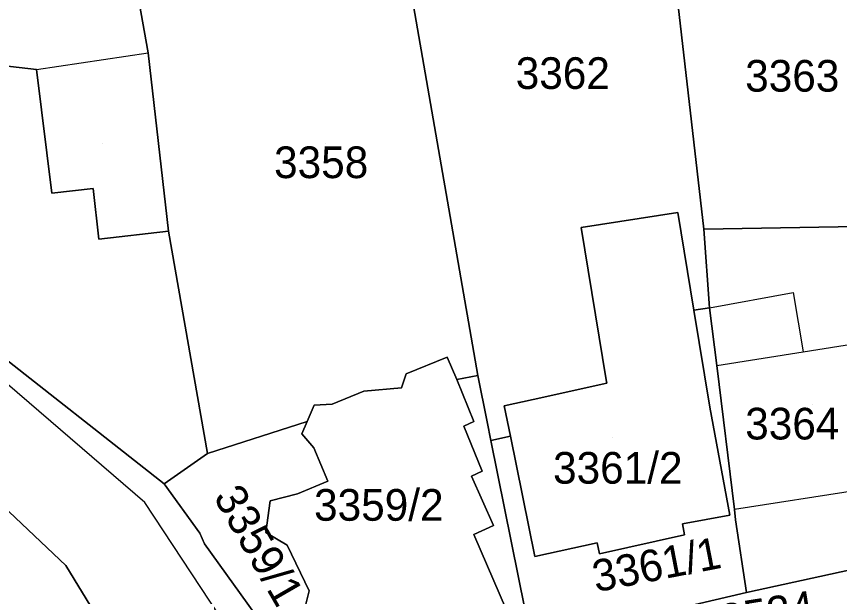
# Model space of a CAD drawing. Extents: x -262657 to -261595, y -1238015 to -1237156.
# Drawn here: x -262030.6 to -261978.6, y -1237677.9 to -1237641.2 of the extents above; entities that cross this region are included whole.
import ezdxf

# ---------------------------------------------------------------- set-up
doc = ezdxf.new("R2010")
doc.units = 0
for name, color, linetype in [('body_kn', 7, 'Continuous'), ('kladpar_druhypozemkov', 7, 'Continuous'), ('kladpar_hranice', 7, 'Continuous'), ('kladpar_parcelnecisla', 7, 'Continuous'), ('kladpar_plochy', 7, 'Continuous'), ('zappar_hrandruhpozemk', 7, 'Continuous')]:
    doc.layers.add(name, color=color, linetype=linetype)

msp = doc.modelspace()

# ---------------------------------------------------------------- linework, layer by layer
at = {"layer": 'body_kn'}
for p, q in [((-262022.29, -1237643.53), (-262022.29, -1237643.53)), ((-262029.33, -1237644.59), (-262029.33, -1237644.59)), ((-262029.33, -1237644.59), (-262029.33, -1237644.59)), ((-262025.77, -1237652.1), (-262025.77, -1237652.1)), ((-262028.37, -1237652.4), (-262028.37, -1237652.4)), ((-261988.83, -1237653.62), (-261988.83, -1237653.62)), ((-262021, -1237654.79), (-262021, -1237654.79)), ((-262021, -1237654.79), (-262021, -1237654.79)), ((-261994.94, -1237654.56), (-261994.94, -1237654.56)), ((-261987.18, -1237654.68), (-261987.18, -1237654.68)), ((-262025.4, -1237655.31), (-262025.4, -1237655.31)), ((-261981.54, -1237658.68), (-261981.54, -1237658.68)), ((-261986.82, -1237659.64), (-261986.82, -1237659.64)), ((-261986.82, -1237659.64), (-261986.82, -1237659.64)), ((-261987.81, -1237659.79), (-261987.81, -1237659.79)), ((-262003.39, -1237662.75), (-262003.39, -1237662.75)), ((-261980.92, -1237662.41), (-261980.92, -1237662.41)), ((-261986.37, -1237663.28), (-261986.37, -1237663.28)), ((-261986.37, -1237663.28), (-261986.37, -1237663.28)), ((-262006, -1237663.8), (-262006, -1237663.8)), ((-262002.8, -1237664.17), (-262002.8, -1237664.17)), ((-262001.47, -1237663.91), (-262001.47, -1237663.91)), ((-261993.36, -1237664.18), (-261993.36, -1237664.18)), ((-262006.28, -1237664.69), (-262006.28, -1237664.69)), ((-261993.32, -1237664.4), (-261993.32, -1237664.4)), ((-262008.67, -1237664.9), (-262008.67, -1237664.9)), ((-262011.8, -1237665.79), (-262011.8, -1237665.79)), ((-262010.67, -1237665.72), (-262010.67, -1237665.72)), ((-261999.79, -1237665.83), (-261999.79, -1237665.83)), ((-261997.96, -1237665.43), (-261997.96, -1237665.43)), ((-261986.8, -1237665.91), (-261986.8, -1237665.91)), ((-262012.24, -1237666.82), (-262012.24, -1237666.82)), ((-262001.71, -1237666.81), (-262001.71, -1237666.81)), ((-262000.88, -1237666.83), (-262000.88, -1237666.83)), ((-262002.35, -1237667.12), (-262002.35, -1237667.12)), ((-262012.57, -1237667.6), (-262012.57, -1237667.6)), ((-261999.4, -1237667.74), (-261999.4, -1237667.74)), ((-262011.82, -1237668.48), (-262011.82, -1237668.48)), ((-262000.64, -1237668.01), (-262000.64, -1237668.01)), ((-262018.53, -1237668.84), (-262018.53, -1237668.84)), ((-262001.19, -1237669.96), (-262001.19, -1237669.96)), ((-262001.86, -1237670.26), (-262001.86, -1237670.26)), ((-262021.27, -1237670.74), (-262021.27, -1237670.74)), ((-262021.27, -1237670.74), (-262021.27, -1237670.74)), ((-262010.94, -1237670.59), (-262010.94, -1237670.59)), ((-262012.86, -1237671.39), (-262012.86, -1237671.39)), ((-262022.49, -1237671.93), (-262022.49, -1237671.93)), ((-262014.57, -1237671.83), (-262014.57, -1237671.83)), ((-262014.57, -1237671.83), (-262014.57, -1237671.83)), ((-261985.26, -1237672.38), (-261985.26, -1237672.38)), ((-261985.55, -1237672.73), (-261985.55, -1237672.73)), ((-261985.18, -1237673.03), (-261985.18, -1237673.03)), ((-262000.48, -1237673.38), (-262000.48, -1237673.38)), ((-261988.53, -1237673.28), (-261988.53, -1237673.28)), ((-262019.03, -1237673.86), (-262019.03, -1237673.86)), ((-262014.86, -1237673.82), (-262014.86, -1237673.82)), ((-262001.72, -1237673.95), (-262001.72, -1237673.95)), ((-261988.42, -1237673.98), (-261988.42, -1237673.98)), ((-262018.72, -1237674.53), (-262018.72, -1237674.53)), ((-262013.5, -1237674.63), (-262013.5, -1237674.63)), ((-261993.92, -1237674.47), (-261993.92, -1237674.47)), ((-261993.78, -1237675.16), (-261993.78, -1237675.16)), ((-261997.87, -1237675.34), (-261997.87, -1237675.34)), ((-261997.87, -1237675.34), (-261997.87, -1237675.34)), ((-262027.48, -1237675.91), (-262027.48, -1237675.91)), ((-262012.11, -1237677.5), (-262012.11, -1237677.5)), ((-261984.49, -1237677.62), (-261984.49, -1237677.62))]:
    msp.add_line(p, q, dxfattribs=at)
at = {"layer": 'kladpar_druhypozemkov'}
for p, q in [((-261995.8, -1237644.04), (-261995.8, -1237644.04)), ((-261980.85, -1237644.2), (-261980.85, -1237644.2)), ((-262025.18, -1237649.27), (-262025.18, -1237649.27)), ((-262011.09, -1237649.28), (-262011.09, -1237649.28)), ((-261980.33, -1237665.72), (-261980.33, -1237665.72)), ((-261992.97, -1237667.82), (-261992.97, -1237667.82)), ((-262006.54, -1237671.04), (-262006.54, -1237671.04)), ((-262016.19, -1237671.28), (-262016.19, -1237671.28))]:
    msp.add_line(p, q, dxfattribs=at)
at = {"layer": 'kladpar_hranice'}
for points in [[(-261997.77, -1237753.43), (-262005, -1237725.87), (-262006.22, -1237721.2), (-262016.37, -1237694.15), (-262017.13, -1237692.91), (-262019.2, -1237689.5), (-262027.48, -1237675.91), (-262038.27, -1237665.72), (-262070.96, -1237642.62), (-262072.51, -1237641.68), (-262084.62, -1237634.29), (-262143.5, -1237598.35)], [(-261990.01, -1237630.12), (-261987.81, -1237630.03), (-261973.11, -1237629.45), (-261972.33, -1237641.16), (-261971.44, -1237654.4), (-261987.18, -1237654.68), (-261990.01, -1237630.12)], [(-262007.2, -1237630.99), (-261990.01, -1237630.12), (-261987.18, -1237654.68), (-261986.82, -1237659.64), (-261987.81, -1237659.79), (-261988.83, -1237653.62), (-261994.94, -1237654.56), (-261993.36, -1237664.18), (-261993.32, -1237664.4), (-261997.96, -1237665.43), (-261999.79, -1237665.83), (-261999.4, -1237667.74), (-262000.64, -1237668.01), (-262000.88, -1237666.83), (-262001.47, -1237663.91), (-262007.2, -1237630.99)], [(-262024.39, -1237631.76), (-262007.2, -1237630.99), (-262001.47, -1237663.91), (-262002.8, -1237664.17), (-262003.39, -1237662.75), (-262006, -1237663.8), (-262006.28, -1237664.69), (-262008.67, -1237664.9), (-262010.67, -1237665.72), (-262011.8, -1237665.79), (-262012.24, -1237666.82), (-262018.53, -1237668.84), (-262021, -1237654.79), (-262022.29, -1237643.53), (-262024.39, -1237631.76)], [(-262021, -1237654.79), (-262025.4, -1237655.31), (-262025.77, -1237652.1), (-262028.37, -1237652.4), (-262029.33, -1237644.59), (-262035.56, -1237643.88), (-262025.77, -1237633.21), (-262024.39, -1237631.76), (-262022.29, -1237643.53), (-262021, -1237654.79)], [(-262072.51, -1237641.68), (-262070.96, -1237642.62), (-262038.27, -1237665.72), (-262027.48, -1237675.91), (-262019.2, -1237689.5), (-262023.86, -1237691.4), (-262024.3, -1237691.58), (-262027.5, -1237686.89), (-262029.57, -1237684.79), (-262032.25, -1237683.58), (-262036.04, -1237682.77), (-262037.87, -1237682.07), (-262039.57, -1237681.1), (-262036.26, -1237677.56), (-262058.88, -1237656.36), (-262060.93, -1237658.55), (-262062.32, -1237659.18), (-262063.76, -1237658.64), (-262076.36, -1237648.52), (-262077.03, -1237645.36), (-262074.03, -1237644.17), (-262072.51, -1237641.68)], [(-262021.27, -1237670.74), (-262043.99, -1237652.9), (-262035.56, -1237643.88), (-262029.33, -1237644.59), (-262028.37, -1237652.4), (-262025.77, -1237652.1), (-262025.4, -1237655.31), (-262021, -1237654.79), (-262018.53, -1237668.84), (-262021.27, -1237670.74)], [(-262047.43, -1237650.25), (-262043.99, -1237652.9), (-262021.27, -1237670.74), (-262019.03, -1237673.86), (-262018.72, -1237674.53), (-262011.89, -1237684.04), (-262010.26, -1237687.05), (-262006.42, -1237695.36), (-262000.71, -1237709.77), (-261996.63, -1237723.32)], [(-261997.87, -1237675.34), (-261999.4, -1237667.74), (-261999.79, -1237665.83), (-261997.96, -1237665.43), (-261993.32, -1237664.4), (-261993.36, -1237664.18), (-261994.94, -1237654.56), (-261988.83, -1237653.62), (-261987.81, -1237659.79), (-261986.8, -1237665.91), (-261985.55, -1237672.73), (-261988.53, -1237673.28), (-261988.42, -1237673.98), (-261993.78, -1237675.16), (-261993.92, -1237674.47), (-261997.87, -1237675.34)], [(-261971.44, -1237654.4), (-261971.19, -1237658.51), (-261970.17, -1237674.4), (-261973.88, -1237675.29), (-261984.49, -1237677.62), (-261985.18, -1237673.03), (-261985.26, -1237672.38), (-261986.37, -1237663.28), (-261986.82, -1237659.64), (-261987.18, -1237654.68), (-261971.44, -1237654.4)], [(-261998.06, -1237680.82), (-262000.64, -1237668.01), (-261999.4, -1237667.74), (-261997.87, -1237675.34), (-261993.92, -1237674.47), (-261993.78, -1237675.16), (-261988.42, -1237673.98), (-261988.53, -1237673.28), (-261985.55, -1237672.73), (-261986.8, -1237665.91), (-261987.81, -1237659.79), (-261986.82, -1237659.64), (-261986.37, -1237663.28), (-261985.26, -1237672.38), (-261985.18, -1237673.03), (-261984.49, -1237677.62), (-261993.04, -1237679.61), (-261998.06, -1237680.82)], [(-262014.57, -1237671.83), (-262012.86, -1237671.39), (-262010.94, -1237670.59), (-262011.82, -1237668.48), (-262012.57, -1237667.6), (-262012.24, -1237666.82), (-262011.8, -1237665.79), (-262010.67, -1237665.72), (-262008.67, -1237664.9), (-262006.28, -1237664.69), (-262006, -1237663.8), (-262003.39, -1237662.75), (-262002.8, -1237664.17), (-262001.71, -1237666.81), (-262002.35, -1237667.12), (-262001.19, -1237669.96), (-262001.86, -1237670.26), (-262000.48, -1237673.38), (-262001.72, -1237673.95), (-261999.26, -1237679.66)], [(-261999.26, -1237679.66), (-262001.72, -1237673.95), (-262000.48, -1237673.38), (-262001.86, -1237670.26), (-262001.19, -1237669.96), (-262002.35, -1237667.12), (-262001.71, -1237666.81), (-262002.8, -1237664.17), (-262001.47, -1237663.91), (-262000.88, -1237666.83), (-262000.64, -1237668.01), (-261998.06, -1237680.82)], [(-262021.27, -1237670.74), (-262018.53, -1237668.84), (-262012.24, -1237666.82), (-262012.57, -1237667.6), (-262011.82, -1237668.48), (-262010.94, -1237670.59), (-262012.86, -1237671.39), (-262014.57, -1237671.83), (-262014.86, -1237673.82), (-262013.5, -1237674.63), (-262012.11, -1237677.5), (-262012.55, -1237679.28)], [(-262011.89, -1237684.04), (-262018.72, -1237674.53), (-262019.03, -1237673.86), (-262021.27, -1237670.74)], [(-261952.97, -1237670.7), (-261952.29, -1237673.66), (-261972.91, -1237678.48), (-261992.72, -1237683.11), (-261997.4, -1237684.28), (-262007.42, -1237686.45), (-262010.26, -1237687.05), (-262011.89, -1237684.04), (-262004.48, -1237682.3), (-261998.06, -1237680.82), (-261993.04, -1237679.61), (-261984.49, -1237677.62), (-261973.88, -1237675.29), (-261970.17, -1237674.4), (-261964.06, -1237672.97), (-261952.97, -1237670.7)], [(-262012.55, -1237679.28), (-262012.11, -1237677.5), (-262013.5, -1237674.63), (-262014.86, -1237673.82), (-262014.57, -1237671.83)]]:
    msp.add_lwpolyline(points, dxfattribs=at)
at = {"layer": 'kladpar_plochy'}
for points in [[(-261990.01, -1237630.12), (-261987.81, -1237630.03), (-261973.11, -1237629.45), (-261972.33, -1237641.16), (-261971.44, -1237654.4), (-261987.18, -1237654.68)], [(-262007.2, -1237630.99), (-261990.01, -1237630.12), (-261987.18, -1237654.68), (-261986.82, -1237659.64), (-261987.81, -1237659.79), (-261988.83, -1237653.62), (-261994.94, -1237654.56), (-261993.36, -1237664.18), (-261993.32, -1237664.4), (-261997.96, -1237665.43), (-261999.79, -1237665.83), (-261999.4, -1237667.74), (-262000.64, -1237668.01), (-262000.88, -1237666.83), (-262001.47, -1237663.91)], [(-262024.39, -1237631.76), (-262007.2, -1237630.99), (-262001.47, -1237663.91), (-262002.8, -1237664.17), (-262003.39, -1237662.75), (-262006, -1237663.8), (-262006.28, -1237664.69), (-262008.67, -1237664.9), (-262010.67, -1237665.72), (-262011.8, -1237665.79), (-262012.24, -1237666.82), (-262018.53, -1237668.84), (-262021, -1237654.79), (-262022.29, -1237643.53)], [(-262021, -1237654.79), (-262025.4, -1237655.31), (-262025.77, -1237652.1), (-262028.37, -1237652.4), (-262029.33, -1237644.59), (-262035.56, -1237643.88), (-262025.77, -1237633.21), (-262024.39, -1237631.76), (-262022.29, -1237643.53)], [(-262072.51, -1237641.68), (-262070.96, -1237642.62), (-262038.27, -1237665.72), (-262027.48, -1237675.91), (-262019.2, -1237689.5), (-262023.86, -1237691.4), (-262024.3, -1237691.58), (-262027.5, -1237686.89), (-262029.57, -1237684.79), (-262032.25, -1237683.58), (-262036.04, -1237682.77), (-262037.87, -1237682.07), (-262039.57, -1237681.1), (-262036.26, -1237677.56), (-262058.88, -1237656.36), (-262060.93, -1237658.55), (-262062.32, -1237659.18), (-262063.76, -1237658.64), (-262076.36, -1237648.52), (-262077.03, -1237645.36), (-262074.03, -1237644.17)], [(-262021.27, -1237670.74), (-262043.99, -1237652.9), (-262035.56, -1237643.88), (-262029.33, -1237644.59), (-262028.37, -1237652.4), (-262025.77, -1237652.1), (-262025.4, -1237655.31), (-262021, -1237654.79), (-262018.53, -1237668.84)], [(-261997.87, -1237675.34), (-261999.4, -1237667.74), (-261999.79, -1237665.83), (-261997.96, -1237665.43), (-261993.32, -1237664.4), (-261993.36, -1237664.18), (-261994.94, -1237654.56), (-261988.83, -1237653.62), (-261987.81, -1237659.79), (-261986.8, -1237665.91), (-261985.55, -1237672.73), (-261988.53, -1237673.28), (-261988.42, -1237673.98), (-261993.78, -1237675.16), (-261993.92, -1237674.47)], [(-261971.44, -1237654.4), (-261971.19, -1237658.51), (-261970.17, -1237674.4), (-261973.88, -1237675.29), (-261984.49, -1237677.62), (-261985.18, -1237673.03), (-261985.26, -1237672.38), (-261986.37, -1237663.28), (-261986.82, -1237659.64), (-261987.18, -1237654.68)], [(-261998.06, -1237680.82), (-262000.64, -1237668.01), (-261999.4, -1237667.74), (-261997.87, -1237675.34), (-261993.92, -1237674.47), (-261993.78, -1237675.16), (-261988.42, -1237673.98), (-261988.53, -1237673.28), (-261985.55, -1237672.73), (-261986.8, -1237665.91), (-261987.81, -1237659.79), (-261986.82, -1237659.64), (-261986.37, -1237663.28), (-261985.26, -1237672.38), (-261985.18, -1237673.03), (-261984.49, -1237677.62), (-261993.04, -1237679.61)], [(-261952.97, -1237670.7), (-261952.29, -1237673.66), (-261972.91, -1237678.48), (-261992.72, -1237683.11), (-261997.4, -1237684.28), (-262007.42, -1237686.45), (-262010.26, -1237687.05), (-262011.89, -1237684.04), (-262004.48, -1237682.3), (-261998.06, -1237680.82), (-261993.04, -1237679.61), (-261984.49, -1237677.62), (-261973.88, -1237675.29), (-261970.17, -1237674.4), (-261964.06, -1237672.97)]]:
    msp.add_lwpolyline(points, close=True, dxfattribs=at)
for points in [[(-262043.99, -1237652.9), (-262021.27, -1237670.74), (-262019.03, -1237673.86), (-262018.72, -1237674.53), (-262011.89, -1237684.04), (-262010.26, -1237687.05), (-262006.42, -1237695.36), (-262000.71, -1237709.77), (-261996.63, -1237723.32), (-261996.78, -1237724.29), (-261996.88, -1237724.96), (-261995.86, -1237731.43), (-261995.45, -1237734.05), (-261989.56, -1237771.61)], [(-262012.55, -1237679.28), (-262012.11, -1237677.5), (-262013.5, -1237674.63), (-262014.86, -1237673.82), (-262014.57, -1237671.83), (-262012.86, -1237671.39), (-262010.94, -1237670.59), (-262011.82, -1237668.48), (-262012.57, -1237667.6), (-262012.24, -1237666.82), (-262011.8, -1237665.79), (-262010.67, -1237665.72), (-262008.67, -1237664.9), (-262006.28, -1237664.69), (-262006, -1237663.8), (-262003.39, -1237662.75), (-262002.8, -1237664.17), (-262001.71, -1237666.81), (-262002.35, -1237667.12), (-262001.19, -1237669.96), (-262001.86, -1237670.26), (-262000.48, -1237673.38), (-262001.72, -1237673.95), (-261999.26, -1237679.66)], [(-261999.26, -1237679.66), (-262001.72, -1237673.95), (-262000.48, -1237673.38), (-262001.86, -1237670.26), (-262001.19, -1237669.96), (-262002.35, -1237667.12), (-262001.71, -1237666.81), (-262002.8, -1237664.17), (-262001.47, -1237663.91), (-262000.88, -1237666.83), (-262000.64, -1237668.01), (-261998.06, -1237680.82)], [(-261997.77, -1237753.43), (-262005, -1237725.87), (-262006.22, -1237721.2), (-262016.37, -1237694.15), (-262017.13, -1237692.91), (-262019.2, -1237689.5), (-262027.48, -1237675.91), (-262038.27, -1237665.72)], [(-262011.89, -1237684.04), (-262018.72, -1237674.53), (-262019.03, -1237673.86), (-262021.27, -1237670.74), (-262018.53, -1237668.84), (-262012.24, -1237666.82), (-262012.57, -1237667.6), (-262011.82, -1237668.48), (-262010.94, -1237670.59), (-262012.86, -1237671.39), (-262014.57, -1237671.83), (-262014.86, -1237673.82), (-262013.5, -1237674.63), (-262012.11, -1237677.5), (-262012.55, -1237679.28)]]:
    msp.add_lwpolyline(points, dxfattribs=at)
at = {"layer": 'zappar_hrandruhpozemk'}
for p, q in [((-262029.33, -1237644.59), (-262022.29, -1237643.53)), ((-261986.82, -1237659.64), (-261981.54, -1237658.68)), ((-261986.37, -1237663.28), (-261980.92, -1237662.41)), ((-261975.51, -1237670.85), (-261985.26, -1237672.38)), ((-262010.12, -1237690.73), (-262022.49, -1237671.93))]:
    msp.add_line(p, q, dxfattribs=at)
for points in [[(-262022.49, -1237671.93), (-262036.51, -1237659.88), (-262054.48, -1237646.68)], [(-261981.54, -1237658.68), (-261980.92, -1237662.41), (-261976, -1237661.63), (-261975.61, -1237663.7), (-261976.7, -1237663.84), (-261975.51, -1237670.85)]]:
    msp.add_lwpolyline(points, dxfattribs=at)

# ---------------------------------------------------------------- texts
at = {"layer": 'kladpar_parcelnecisla'}
for s, p in [('3362', (-261999.071, -1237645.82)), ('3363', (-261984.577, -1237645.99)), ('3358', (-262014.334, -1237651.45)), ('3364', (-261984.575, -1237667.95)), ('3361/2', (-261996.712, -1237670.74)), ('3359/2', (-262011.807, -1237673.08))]:
    msp.add_text(s, height=2, dxfattribs=at).set_placement(p)
for s, rotation, p in [('3359/1', 300, (-262018.196, -1237671.579)), ('3361/1', 11, (-261994.007, -1237677.6)), ('3534', 9, (-261985.962, -1237680.375))]:
    msp.add_text(s, height=2, rotation=rotation, dxfattribs=at).set_placement(p)

doc.saveas('drawing.dxf')
